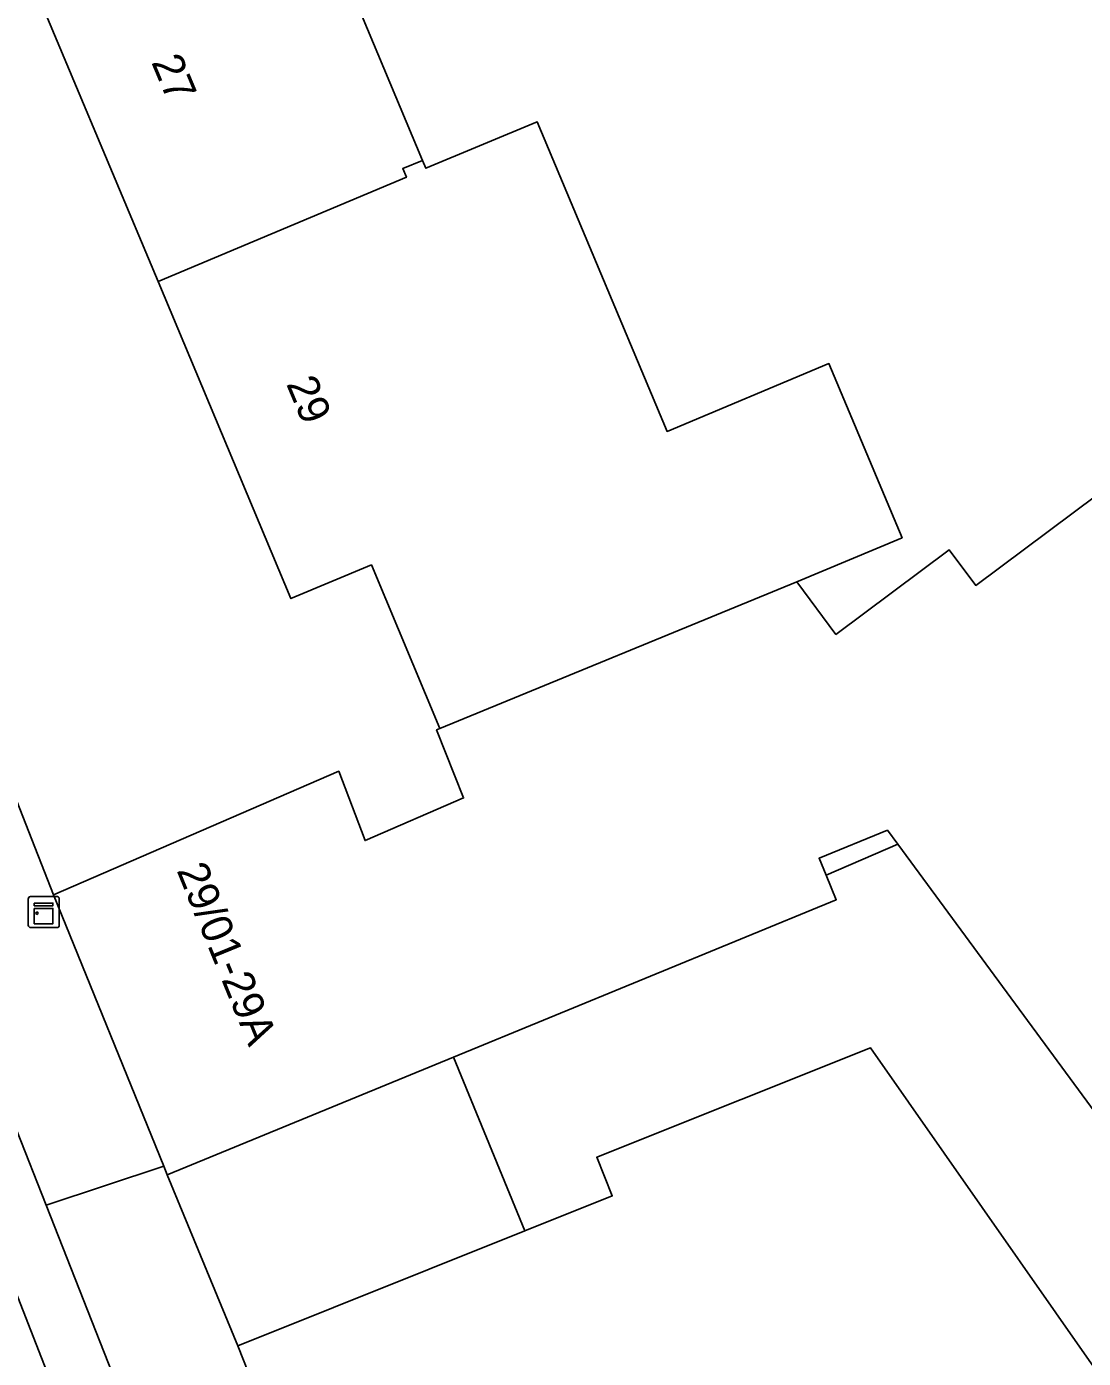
# Model space of a CAD drawing. Extents: x 161087 to 161922, y 382574 to 383873.
# Drawn here: x 161774.27 to 161808.25, y 382661.41 to 382704.24 of the extents above; entities that cross this region are included whole.
import ezdxf

# ---------------------------------------------------------------- set-up
doc = ezdxf.new("R2010")
doc.units = 0
for name, color, linetype in [('IMGEO_Kast', 7, 'Continuous'), ('IMGEO_Pand', 7, 'Continuous'), ('IMGEO_Pand_nummerreeks', 7, 'Continuous'), ('IMGEO_Pand_overbouw', 7, 'Continuous'), ('IMGEO_Rijbaan_lokaal_open', 7, 'Continuous'), ('IMGEO_Voetpad_open', 7, 'Continuous')]:
    doc.layers.add(name, color=color, linetype=linetype)

msp = doc.modelspace()

# ---------------------------------------------------------------- linework, layer by layer
at = {"layer": 'IMGEO_Kast'}
for p, q in [((161774.325, 382675.338), (161774.325, 382676.179)), ((161774.325, 382676.179), (161774.325, 382675.338)), ((161774.4, 382676.263), (161775.241, 382676.263)), ((161775.241, 382676.263), (161774.4, 382676.263)), ((161775.325, 382676.188), (161775.325, 382675.347)), ((161775.325, 382675.347), (161775.325, 382676.188)), ((161775.25, 382675.263), (161774.409, 382675.263)), ((161774.409, 382675.263), (161775.25, 382675.263))]:
    msp.add_line(p, q, dxfattribs=at)
for points in [[(161774.52, 382676.053), (161775.12, 382676.053), (161775.12, 382675.968), (161774.52, 382675.968), (161774.52, 382676.053)], [(161774.52, 382675.878), (161775.12, 382675.878), (161775.12, 382675.389), (161774.52, 382675.389), (161774.52, 382675.878)]]:
    msp.add_lwpolyline(points, dxfattribs=at)
msp.add_circle((161774.604, 382675.727), 0.0377, dxfattribs=at)
for centre, start, end in [((161774.403, 382676.185), 92.4484, 184.2845), ((161774.403, 382676.185), 92.4484, 184.2845), ((161775.247, 382676.185), 2.4484, 94.2845), ((161775.247, 382676.185), 2.4484, 94.2845), ((161774.403, 382675.341), 182.4484, 274.2845), ((161774.403, 382675.341), 182.4484, 274.2845), ((161775.247, 382675.341), 272.4484, 4.2845), ((161775.247, 382675.341), 272.4484, 4.2845)]:
    msp.add_arc(centre, 0.0779, start, end, dxfattribs=at)
at = {"layer": 'IMGEO_Pand'}
for points in [[(161787.005, 382699.938), (161784.706, 382705.422), (161787.258, 382706.492), (161785.598, 382710.452), (161785.528, 382710.619), (161789.523, 382712.339), (161788.237, 382715.327), (161787.603, 382715.06), (161777.137, 382710.655), (161778.153, 382708.232), (161774.101, 382706.534), (161778.499, 382696.044)], [(161799.037, 382686.381), (161802.422, 382687.8), (161800.074, 382693.401), (161794.866, 382691.218), (161790.689, 382701.182), (161787.112, 382699.682), (161787.005, 382699.938)], [(161778.499, 382696.044), (161786.485, 382699.392), (161786.368, 382699.671), (161787.005, 382699.938)], [(161825.86, 382696.894), (161823.116, 382697.517), (161821.969, 382699.09), (161804.793, 382686.266), (161803.935, 382687.413), (161800.299, 382684.694), (161799.037, 382686.381)], [(161778.499, 382696.044), (161782.775, 382685.843), (161785.359, 382686.926), (161787.565, 382681.664)], [(161787.565, 382681.664), (161799.037, 382686.381)], [(161787.565, 382681.664), (161787.455, 382681.618), (161788.325, 382679.432), (161785.157, 382678.061), (161784.309, 382680.293), (161775.138, 382676.312)], [(161810.963, 382657.741), (161814.973, 382660.691), (161802.286, 382677.941), (161801.952, 382678.394), (161799.757, 382677.491), (161799.979, 382676.953), (161800.307, 382676.156), (161787.995, 382671.093), (161778.798, 382667.31)], [(161778.684, 382667.591), (161775.138, 382676.312)], [(161810.963, 382657.741), (161801.407, 382671.4), (161797.252, 382669.737), (161792.609, 382667.879), (161793.107, 382666.634), (161790.297, 382665.51), (161781.07, 382661.815)], [(161778.684, 382667.591), (161778.798, 382667.31)], [(161781.07, 382661.815), (161782.097, 382659.209)]]:
    msp.add_lwpolyline(points, dxfattribs=at)
at = {"layer": 'IMGEO_Pand_overbouw'}
for points in [[(161799.979, 382676.953), (161802.286, 382677.941), (161801.952, 382678.394), (161799.757, 382677.491)], [(161787.995, 382671.093), (161778.798, 382667.31), (161781.07, 382661.815), (161790.297, 382665.51)]]:
    msp.add_lwpolyline(points, close=True, dxfattribs=at)
at = {"layer": 'IMGEO_Rijbaan_lokaal_open'}
msp.add_lwpolyline([(161742.826, 382742.772), (161754.209, 382713.572), (161768.441, 382677.581), (161785.32, 382634.34), (161787.244, 382635.106)], dxfattribs=at)
at = {"layer": 'IMGEO_Voetpad_open'}
for points in [[(161775.138, 382676.312), (161771.278, 382686.152), (161761.433, 382712.304)], [(161770.928, 382676.475), (161773.946, 382668.758), (161774.899, 382666.339)], [(161774.899, 382666.339), (161778.684, 382667.591)], [(161778.798, 382667.31), (161781.07, 382661.815)], [(161778.239, 382657.862), (161774.899, 382666.339)]]:
    msp.add_lwpolyline(points, dxfattribs=at)

# ---------------------------------------------------------------- texts
at = {"layer": 'IMGEO_Pand_nummerreeks'}
for s, rotation, p in [('27', 292.7442, (161778.274, 382703.097)), ('29', 292.7442, (161782.611, 382692.752)), ('29/01-29A', 292.2878, (161779.089, 382677.106))]:
    msp.add_text(s, height=1, rotation=rotation, dxfattribs=at).set_placement(p)

doc.saveas('drawing.dxf')
